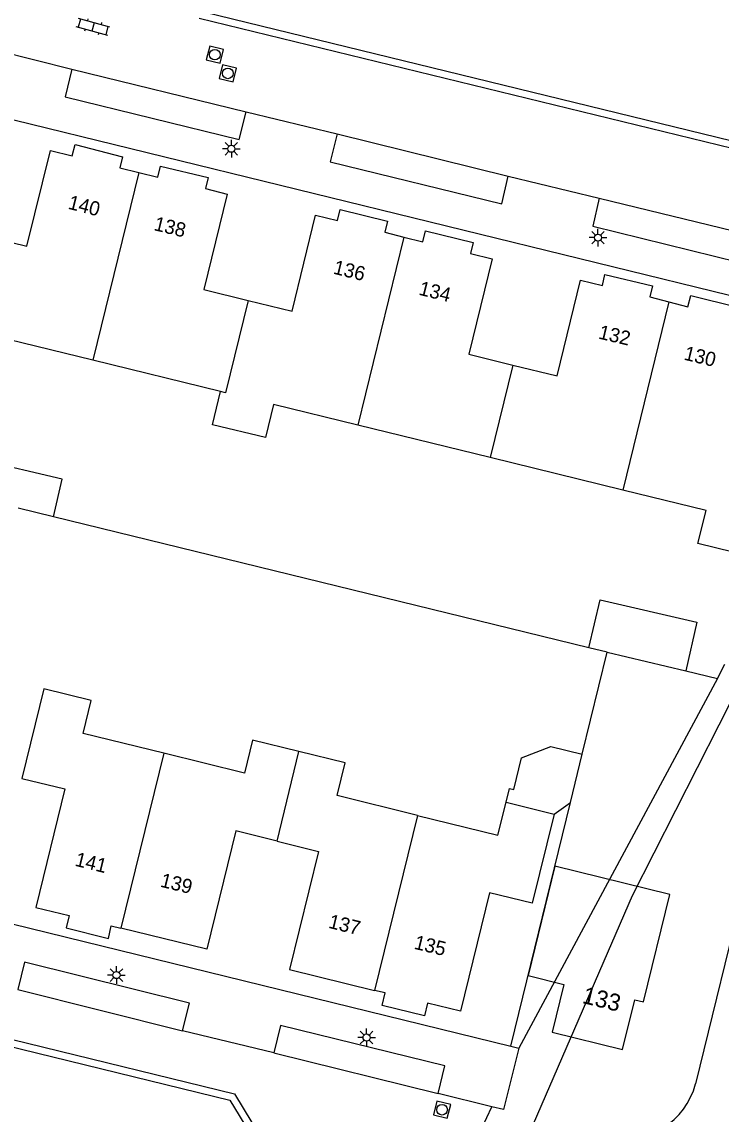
# Model space of a CAD drawing. Extents: x 125000 to 129004, y 397500 to 399008.
# Drawn here: x 126217.2 to 126266.4, y 398078.1 to 398155 of the extents above; entities that cross this region are included whole.
import ezdxf

# ---------------------------------------------------------------- set-up
doc = ezdxf.new("R2010")
doc.units = 0
for name, color, linetype in [('gg-afsc-erfafscheiding', 7, 'Continuous'), ('gg-afsc-hekwerk', 7, 'Continuous'), ('gg-anno-huisnummerreeks BGT', 7, 'Continuous'), ('gg-bbg-hoofdgebouw', 7, 'Continuous'), ('gg-bbg-luifel en loopbrug', 7, 'Continuous'), ('gg-bbg-tussenscheiding', 7, 'Continuous'), ('gg-knt-bronhoudergrens', 7, 'Continuous'), ('gg-knt-plantopografie kant verharding', 7, 'Continuous'), ('gg-knt-verharding', 7, 'Continuous'), ('gg-knt-verharding nz', 7, 'Continuous'), ('gt-anno-plantopografie huisnummer', 7, 'Continuous'), ('gt-bbg-plantopografie pand', 7, 'Continuous'), ('gt-grn-groengrens', 7, 'Continuous'), ('gt-symb-klinker verharding', 7, 'Continuous'), ('gt-symb-lichtmast', 7, 'Continuous'), ('gt-symb-rioolschacht', 7, 'Continuous')]:
    doc.layers.add(name, color=color, linetype=linetype)

# ---------------------------------------------------------------- blocks, each defined once
blk = doc.blocks.new('gt0-LMAST')
at = {"layer": 'gt-symb-lichtmast'}
for p, q in [((-0.182, 0.173), (-0.447, 0.438)), ((-0.005, 0.246), (-0.005, 0.621)), ((0.172, 0.173), (0.437, 0.438)), ((-0.255, -0.004), (-0.63, -0.004)), ((-0.182, -0.181), (-0.447, -0.446)), ((-0.005, -0.254), (-0.005, -0.629)), ((0.437, -0.446), (0.172, -0.181)), ((0.245, -0.004), (0.62, -0.004))]:
    blk.add_line(p, q, dxfattribs=at)
blk.add_circle((-0.005, -0.004), 0.25, dxfattribs=at)
blk = doc.blocks.new('gt0-RS')
at = {"layer": 'gt-symb-rioolschacht'}
blk.add_lwpolyline([(-0.5, -0.5), (0.5, -0.5), (0.5, 0.5), (-0.5, 0.5)], close=True, dxfattribs=at)
blk.add_circle((0, 0), 0.375, dxfattribs=at)
blk = doc.blocks.new('gt0-KL1')
at = {"layer": 'gt-symb-klinker verharding'}
for p, q in [((-1.15, 0.3), (1.15, 0.3)), ((-1, -0.3), (-1, 0.3)), ((-0.5, 0.3), (-0.5, 0.45)), ((0, -0.3), (0, 0.3)), ((0.5, 0.3), (0.5, 0.45)), ((1, -0.3), (1, 0.3)), ((-1.15, -0.3), (1.15, -0.3)), ((-0.5, -0.45), (-0.5, -0.3)), ((0.5, -0.45), (0.5, -0.3))]:
    blk.add_line(p, q, dxfattribs=at)

msp = doc.modelspace()

# ---------------------------------------------------------------- linework, layer by layer
at = {"layer": 'gg-afsc-erfafscheiding'}
for p, q in [((126257.135, 398110.961), (126219.421, 398120.184)), ((126263.946, 398109.343), (126266.177, 398108.816))]:
    msp.add_line(p, q, dxfattribs=at)
at = {"layer": 'gg-afsc-hekwerk'}
for p, q in [((126256.661, 398103.471), (126258.409, 398110.65)), ((126266.177, 398108.816), (126266.711, 398109.818))]:
    msp.add_line(p, q, dxfattribs=at)
at = {"layer": 'gg-bbg-hoofdgebouw'}
for p, q in [((126231.173, 398129.009), (126222.185, 398131.216)), ((126250.184, 398124.361), (126240.848, 398126.65)), ((126259.507, 398122.075), (126250.184, 398124.361)), ((126251.301, 398100.092), (126254.673, 398099.251))]:
    msp.add_line(p, q, dxfattribs=at)
for points in [[(126214.447, 398140.011), (126217.548, 398139.242), (126219.203, 398145.982), (126220.738, 398145.621), (126220.936, 398146.396), (126224.27, 398145.545), (126224.081, 398144.768), (126225.426, 398144.44)], [(126225.426, 398144.44), (126226.771, 398144.112), (126226.96, 398144.889), (126230.301, 398144.074), (126230.112, 398143.298), (126231.656, 398142.921), (126230.013, 398136.19), (126233.117, 398135.433)], [(126233.117, 398135.433), (126236.221, 398134.675), (126237.865, 398141.421), (126239.41, 398141.045), (126239.599, 398141.822), (126242.94, 398141.001), (126242.749, 398140.224), (126244.094, 398139.893)], [(126244.094, 398139.893), (126245.438, 398139.562), (126245.629, 398140.339), (126248.97, 398139.518), (126248.779, 398138.741), (126250.323, 398138.361), (126248.679, 398131.634), (126251.781, 398130.876)], [(126251.781, 398130.876), (126254.883, 398130.118), (126256.527, 398136.845), (126258.076, 398136.476), (126258.259, 398137.254), (126261.614, 398136.462), (126261.412, 398135.685), (126262.757, 398135.336)], [(126262.757, 398135.336), (126264.101, 398134.987), (126264.303, 398135.764), (126267.619, 398134.964), (126267.432, 398134.186), (126268.99, 398133.79), (126268.228, 398130.715), (126268.558, 398130.634), (126268.323, 398129.683), (126267.993, 398129.765), (126267.32, 398127.049), (126270.724, 398126.206)], [(126222.185, 398131.216), (126216.228, 398132.679), (126215.698, 398130.331), (126212.279, 398131.168)], [(126240.848, 398126.65), (126234.909, 398128.106), (126234.351, 398125.767), (126230.606, 398126.677), (126231.173, 398129.009)], [(126268.54, 398117.389), (126264.811, 398118.302), (126265.385, 398120.634), (126259.507, 398122.075)], [(126227.192, 398103.542), (126221.51, 398104.935), (126222.079, 398107.265), (126218.734, 398108.073), (126217.192, 398101.774), (126220.21, 398101.035), (126218.167, 398092.689), (126220.52, 398092.113), (126220.303, 398091.24), (126223.286, 398090.502), (126223.483, 398091.382), (126224.169, 398091.215)], [(126236.698, 398103.674), (126233.441, 398104.471), (126232.873, 398102.149), (126227.192, 398103.542)], [(126245.057, 398099.165), (126239.391, 398100.557), (126239.954, 398102.878), (126236.698, 398103.674)], [(126245.057, 398099.165), (126250.723, 398097.773), (126251.301, 398100.092)], [(126254.673, 398099.251), (126253.139, 398092.977), (126250.133, 398093.712), (126248.094, 398085.373), (126245.757, 398085.938), (126245.546, 398085.063), (126242.555, 398085.785), (126242.774, 398086.66), (126242.035, 398086.841)], [(126235.169, 398097.356), (126232.254, 398098.081), (126230.211, 398089.741), (126224.169, 398091.215)], [(126235.169, 398097.356), (126238.084, 398096.63), (126236.031, 398088.315), (126242.035, 398086.841)]]:
    msp.add_lwpolyline(points, dxfattribs=at)
at = {"layer": 'gg-bbg-luifel en loopbrug'}
for p, q in [((126219.421, 398120.184), (126216.93, 398120.793)), ((126258.409, 398110.65), (126257.135, 398110.961)), ((126258.409, 398110.65), (126263.946, 398109.343)), ((126255.833, 398100.07), (126256.661, 398103.471)), ((126254.673, 398099.251), (126255.833, 398100.07))]:
    msp.add_line(p, q, dxfattribs=at)
for points in [[(126219.421, 398120.184), (126220.038, 398122.844), (126214.193, 398124.199), (126213.593, 398121.609)], [(126257.135, 398110.961), (126257.922, 398114.356), (126264.741, 398112.774), (126263.946, 398109.343)], [(126251.301, 398100.092), (126251.543, 398101.062), (126251.834, 398100.99), (126252.39, 398103.221), (126254.448, 398104.022), (126256.661, 398103.471)]]:
    msp.add_lwpolyline(points, dxfattribs=at)
at = {"layer": 'gg-bbg-tussenscheiding'}
for p, q in [((126225.426, 398144.44), (126222.185, 398131.216)), ((126244.094, 398139.893), (126240.848, 398126.65)), ((126262.757, 398135.336), (126259.507, 398122.075)), ((126251.781, 398130.876), (126250.184, 398124.361)), ((126227.192, 398103.542), (126224.169, 398091.215)), ((126235.169, 398097.356), (126236.698, 398103.674)), ((126245.057, 398099.165), (126242.035, 398086.841))]:
    msp.add_line(p, q, dxfattribs=at)
msp.add_lwpolyline([(126233.117, 398135.433), (126231.522, 398128.923), (126231.173, 398129.009)], dxfattribs=at)
at = {"layer": 'gg-knt-bronhoudergrens'}
msp.add_lwpolyline([(126279.459, 398131.995), (126274.739, 398123.256), (126270.859, 398114.544), (126260.185, 398093.504), (126251.449, 398073.366), (126229.989, 398028.868), (126216.673, 397998.157)], dxfattribs=at)
at = {"layer": 'gg-knt-plantopografie kant verharding'}
msp.add_line((126277.226, 398131.75), (126264.632, 398080.268), dxfattribs=at)
msp.add_arc((126259.775, 398081.457), 5, 256.25011, 346.24717, dxfattribs=at)
at = {"layer": 'gg-knt-verharding'}
for p, q in [((126272.845, 398134.349), (126160.142, 398161.94)), ((126275.162, 398144.701), (126230.006, 398155.716)), ((126270.623, 398145.294), (126229.685, 398155.28)), ((126214.313, 398153.301), (126220.713, 398151.723)), ((126232.983, 398148.712), (126239.393, 398147.153)), ((126251.44, 398144.174), (126257.856, 398142.622)), ((126251.637, 398082.918), (126255.833, 398100.07)), ((126234.939, 398082.449), (126228.5, 398083.998)), ((126252.183, 398082.784), (126251.111, 398078.464)), ((126251.637, 398082.918), (126252.183, 398082.784)), ((126250.295, 398078.64), (126246.505, 398079.58)), ((126242.784, 398062.936), (126250.295, 398078.64)), ((126251.111, 398078.464), (126250.295, 398078.64))]:
    msp.add_line(p, q, dxfattribs=at)
for points in [[(126220.713, 398151.723), (126220.244, 398149.755), (126232.494, 398146.762), (126232.983, 398148.712)], [(126239.393, 398147.153), (126238.91, 398145.185), (126250.987, 398142.24), (126251.44, 398144.174)], [(126257.856, 398142.622), (126257.394, 398140.666), (126269.404, 398137.71), (126269.891, 398139.66)], [(126176.16, 398106.551), (126215.171, 398097.034), (126214.002, 398092.138), (126251.637, 398082.918)], [(126188.183, 398089.398), (126188.391, 398090.262), (126232.156, 398079.554), (126235.142, 398074.632), (126234.668, 398072.667), (126229.77, 398069.685), (126186.017, 398080.405)], [(126188.76, 398089.657), (126231.836, 398079.118), (126234.608, 398074.549), (126234.231, 398072.986), (126229.687, 398070.22), (126186.619, 398080.772)], [(126228.5, 398083.998), (126228.986, 398085.946), (126217.366, 398088.823), (126216.915, 398086.896)], [(126246.505, 398079.58), (126246.983, 398081.535), (126235.409, 398084.38), (126234.939, 398082.449)]]:
    msp.add_lwpolyline(points, dxfattribs=at)
at = {"layer": 'gg-knt-verharding nz'}
for p, q in [((126220.713, 398151.723), (126232.983, 398148.712)), ((126239.393, 398147.153), (126251.44, 398144.174)), ((126257.856, 398142.622), (126269.279, 398139.835)), ((126216.915, 398086.896), (126228.5, 398083.998)), ((126234.939, 398082.449), (126246.505, 398079.58))]:
    msp.add_line(p, q, dxfattribs=at)
at = {"layer": 'gt-bbg-plantopografie pand'}
msp.add_lwpolyline([(126260.98, 398086.026), (126262.832, 398093.601), (126254.735, 398095.581), (126252.852, 398087.881), (126255.372, 398087.265), (126254.548, 398083.895), (126259.5, 398082.684), (126260.354, 398086.178), (126260.98, 398086.026)], dxfattribs=at)
at = {"layer": 'gt-grn-groengrens'}
msp.add_line((126266.177, 398108.816), (126252.183, 398082.784), dxfattribs=at)

# ---------------------------------------------------------------- block references
at = {"layer": 'gt-symb-klinker verharding', "rotation": 164.57402962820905}
msp.add_blockref('gt0-KL1', (126222.207, 398154.686), dxfattribs=at)
at = {"layer": 'gt-symb-lichtmast'}
for p in [(126231.95, 398146.111), (126257.77, 398139.853), (126223.856, 398087.924), (126241.475, 398083.529)]:
    msp.add_blockref('gt0-LMAST', p, dxfattribs=at)
at = {"layer": 'gt-symb-rioolschacht'}
for p, rotation in [((126230.781, 398152.733), -14.008443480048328), ((126231.698, 398151.416), -13.64723833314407), ((126246.786, 398078.443), 165.6997225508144)]:
    msp.add_blockref('gt0-RS', p, dxfattribs=dict(at, rotation=rotation))

# ---------------------------------------------------------------- texts
at = {"layer": 'gg-anno-huisnummerreeks BGT'}
for s, rotation, p in [('140', 345.7, (126220.384, 398141.892)), ('138', 346.3, (126226.43, 398140.386)), ('136', 346.2, (126239.064, 398137.319)), ('134', 346.2, (126245.094, 398135.836)), ('132', 346.7, (126257.747, 398132.751)), ('130', 346.4, (126263.764, 398131.266)), ('141', 346.2, (126220.871, 398095.629)), ('139', 346.3, (126226.883, 398094.155)), ('137', 346.2, (126238.727, 398091.257)), ('135', 346.4, (126244.755, 398089.783))]:
    msp.add_text(s, height=1, rotation=rotation, dxfattribs=at).set_placement(p)
at = {"layer": 'gt-anno-plantopografie huisnummer'}
msp.add_text('133', height=1.2, rotation=346.26321, dxfattribs=at).set_placement((126256.599, 398085.967))

doc.saveas('drawing.dxf')
